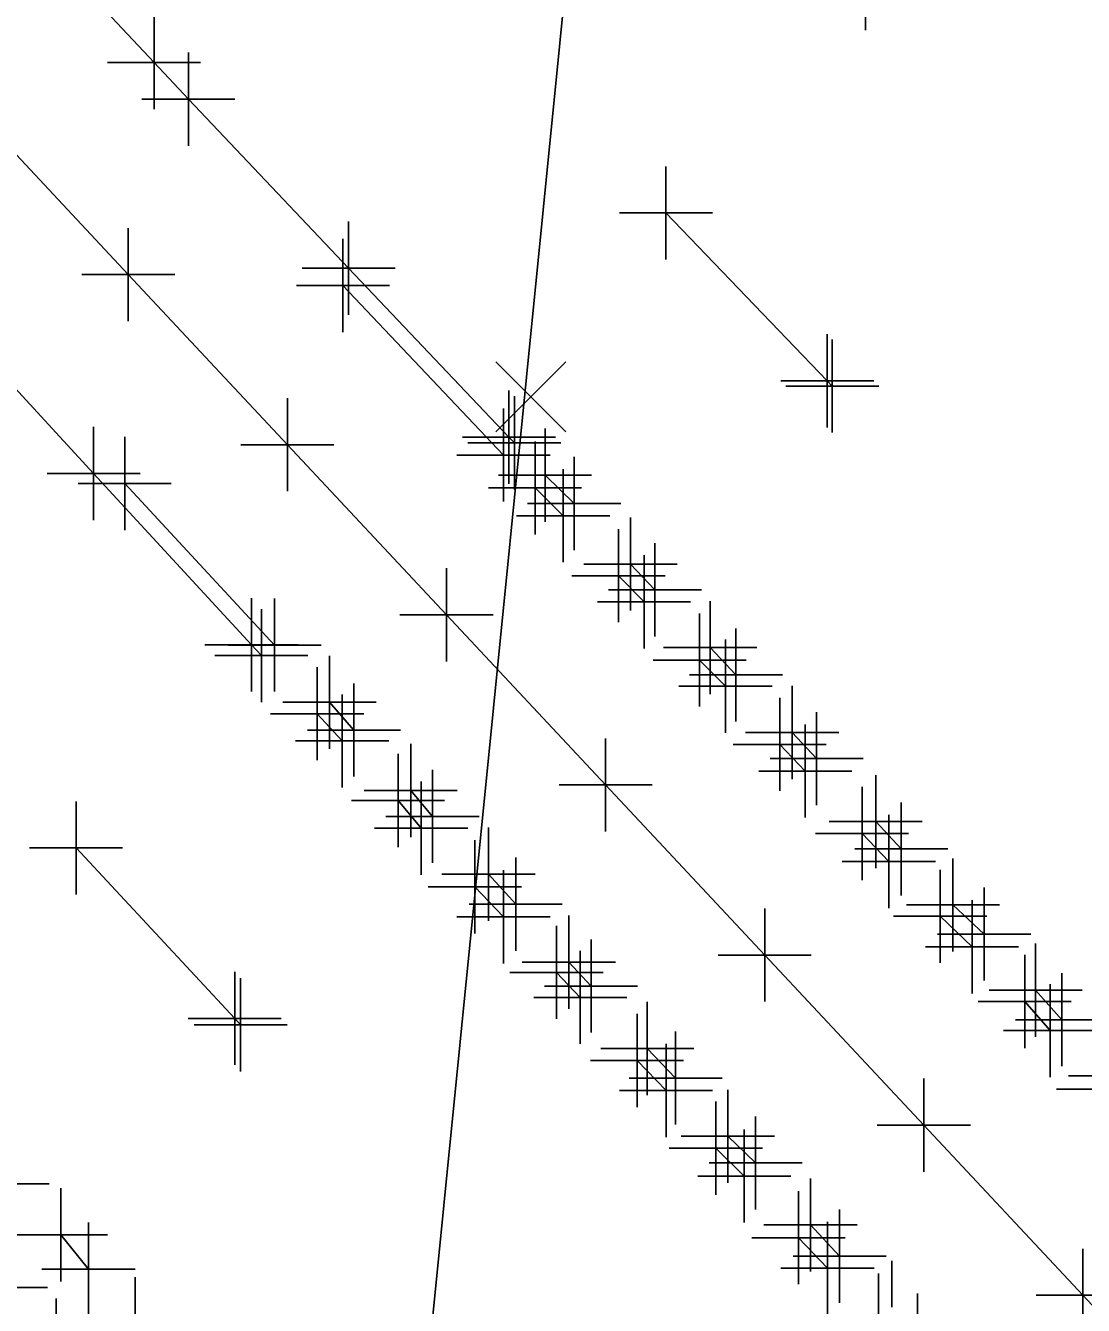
# Model space of a CAD drawing. Extents: x 0 to 1944463, y 0 to 420651.
# Drawn here: x 1943282.7 to 1943328.1, y 417335.4 to 417390.3 of the extents above; entities that cross this region are included whole.
import ezdxf

# ---------------------------------------------------------------- set-up
doc = ezdxf.new("R2010")
doc.units = 0
for name, color, linetype in [('SUR - DTM - Breaklines', 7, 'Continuous'), ('SUR - DTM - Breaklines - Points - Locators', 7, 'Continuous'), ('SUR - TR-CTRL - Pavement Marking', 7, 'Continuous'), ('SUR - TR-CTRL - Pavement Marking - Points - Locators', 7, 'Continuous'), ('SUR - TRAN - Features', 7, 'Continuous'), ('SUR - TRAN - Features Text', 7, 'Continuous'), ('SUR - UTL - Low Wire Crossings', 7, 'Continuous'), ('SUR - UTL - Overhead Wire Crossings', 7, 'Continuous')]:
    doc.layers.add(name, color=color, linetype=linetype)

msp = doc.modelspace()

# ---------------------------------------------------------------- linework, layer by layer
at = {"layer": 'SUR - DTM - Breaklines'}
msp.add_lwpolyline([(1943211.427, 417460.879), (1943218.22, 417453.54), (1943225.014, 417446.202), (1943231.807, 417438.864), (1943238.601, 417431.526), (1943239.321, 417430.748), (1943246.151, 417423.444), (1943252.981, 417416.14), (1943259.812, 417408.836), (1943266.642, 417401.532), (1943273.472, 417394.228), (1943280.302, 417386.924), (1943287.133, 417379.62), (1943293.963, 417372.316), (1943300.793, 417365.012), (1943307.623, 417357.708), (1943314.454, 417350.404), (1943321.284, 417343.1), (1943328.114, 417335.796), (1943334.944, 417328.492)], dxfattribs=at)
at = {"layer": 'SUR - DTM - Breaklines - Points - Locators'}
for p, q in [((1943287.133, 417379.62), (1943287.133, 417381.62)), ((1943287.133, 417379.62), (1943285.133, 417379.62)), ((1943287.133, 417379.62), (1943289.133, 417379.62)), ((1943287.133, 417379.62), (1943287.133, 417377.62)), ((1943293.963, 417372.316), (1943293.963, 417374.316)), ((1943293.963, 417372.316), (1943291.963, 417372.316)), ((1943293.963, 417372.316), (1943295.963, 417372.316)), ((1943293.963, 417372.316), (1943293.963, 417370.316)), ((1943300.793, 417365.012), (1943300.793, 417367.012)), ((1943300.793, 417365.012), (1943298.793, 417365.012)), ((1943300.793, 417365.012), (1943302.793, 417365.012)), ((1943300.793, 417365.012), (1943300.793, 417363.012)), ((1943307.623, 417357.708), (1943307.623, 417359.708)), ((1943307.623, 417357.708), (1943305.623, 417357.708)), ((1943307.623, 417357.708), (1943309.623, 417357.708)), ((1943307.623, 417357.708), (1943307.623, 417355.708)), ((1943314.454, 417350.404), (1943314.454, 417352.404)), ((1943314.454, 417350.404), (1943312.454, 417350.404)), ((1943314.454, 417350.404), (1943316.454, 417350.404)), ((1943314.454, 417350.404), (1943314.454, 417348.404)), ((1943321.284, 417343.1), (1943321.284, 417345.1)), ((1943321.284, 417343.1), (1943319.284, 417343.1)), ((1943321.284, 417343.1), (1943323.284, 417343.1)), ((1943321.284, 417343.1), (1943321.284, 417341.1)), ((1943328.114, 417335.796), (1943328.114, 417337.796)), ((1943328.114, 417335.796), (1943326.114, 417335.796)), ((1943328.114, 417335.796), (1943330.114, 417335.796)), ((1943328.114, 417335.796), (1943328.114, 417333.796))]:
    msp.add_line(p, q, dxfattribs=at)
at = {"layer": 'SUR - TR-CTRL - Pavement Marking'}
for points in [[(1943208.757, 417473.982), (1943215.567, 417466.659), (1943222.377, 417459.336), (1943229.187, 417452.014), (1943235.997, 417444.691), (1943237.405, 417443.177), (1943244.215, 417435.854), (1943251.025, 417428.531), (1943257.835, 417421.209), (1943264.645, 417413.886), (1943267.705, 417410.595), (1943274.549, 417403.304), (1943281.392, 417396.012), (1943288.236, 417388.721), (1943289.71, 417387.15)], [(1943206.548, 417456.92), (1943213.324, 417449.566), (1943220.1, 417442.212), (1943226.876, 417434.858), (1943230.909, 417430.48), (1943237.686, 417423.126), (1943244.462, 417415.772), (1943251.238, 417408.418), (1943258.014, 417401.063), (1943258.539, 417400.493), (1943265.316, 417393.139), (1943272.092, 417385.785), (1943278.868, 417378.431), (1943285.644, 417371.077), (1943292.42, 417363.722), (1943292.846, 417363.261)], [(1943289.71, 417387.15), (1943296.593, 417379.895), (1943303.475, 417372.641), (1943303.708, 417372.395)], [(1943310.213, 417382.267), (1943317.142, 417375.056), (1943317.356, 417374.834)], [(1943296.348, 417379.15), (1943303.243, 417371.871)], [(1943286.977, 417370.651), (1943293.415, 417363.714)], [(1943305.024, 417371.005), (1943306.272, 417369.795)], [(1943304.595, 417370.459), (1943305.804, 417369.268)], [(1943308.18, 417366.693), (1943309.273, 417365.569)], [(1943308.695, 417367.192), (1943309.741, 417366.084)], [(1943312.112, 417363.602), (1943313.22, 417362.431)], [(1943311.66, 417363.071), (1943312.768, 417361.947)], [(1943295.767, 417361.256), (1943296.82, 417360.066)], [(1943295.241, 417360.768), (1943296.313, 417359.597)], [(1943315.636, 417359.962), (1943316.684, 417358.839)], [(1943315.099, 417359.449), (1943316.196, 417358.303)], [(1943299.258, 417357.47), (1943300.195, 417356.358)], [(1943298.712, 417357.041), (1943299.707, 417355.85)], [(1943319.219, 417356.132), (1943320.316, 417354.961)], [(1943318.634, 417355.62), (1943319.78, 417354.424)], [(1943284.888, 417355.004), (1943291.701, 417347.684), (1943291.956, 417347.411)], [(1943302.594, 417353.879), (1943303.764, 417352.591)], [(1943302.008, 417353.333), (1943303.237, 417352.045)], [(1943322.534, 417352.555), (1943323.874, 417351.305)], [(1943321.985, 417352.067), (1943323.356, 417350.756)], [(1943305.512, 417349.66), (1943306.536, 417348.587)], [(1943306.048, 417350.1), (1943306.999, 417349.075)], [(1943326.084, 417348.898), (1943327.215, 417347.629)], [(1943325.616, 417348.41), (1943326.708, 417347.161)], [(1943309.412, 417346.392), (1943310.631, 417345.123)], [(1943308.973, 417345.879), (1943310.217, 417344.587)], [(1943312.871, 417342.623), (1943314.065, 417341.476)], [(1943312.359, 417342.111), (1943313.578, 417340.915)], [(1943316.42, 417338.816), (1943317.669, 417337.474)], [(1943284.235, 417338.392), (1943285.426, 417336.915)], [(1943315.902, 417338.267), (1943317.151, 417336.956)]]:
    msp.add_lwpolyline(points, dxfattribs=at)
at = {"layer": 'SUR - TR-CTRL - Pavement Marking - Points - Locators'}
for p, q in [((1943288.236, 417388.721), (1943288.236, 417390.721)), ((1943288.236, 417388.721), (1943286.236, 417388.721)), ((1943288.236, 417388.721), (1943290.236, 417388.721)), ((1943288.236, 417388.721), (1943288.236, 417386.721)), ((1943289.71, 417387.15), (1943289.71, 417389.15)), ((1943289.71, 417387.15), (1943289.71, 417389.15)), ((1943289.71, 417387.15), (1943287.71, 417387.15)), ((1943289.71, 417387.15), (1943287.71, 417387.15)), ((1943289.71, 417387.15), (1943291.71, 417387.15)), ((1943289.71, 417387.15), (1943289.71, 417385.15)), ((1943289.71, 417387.15), (1943291.71, 417387.15)), ((1943289.71, 417387.15), (1943289.71, 417385.15)), ((1943310.213, 417382.267), (1943310.213, 417384.267)), ((1943310.213, 417382.267), (1943308.213, 417382.267)), ((1943310.213, 417382.267), (1943312.213, 417382.267)), ((1943310.213, 417382.267), (1943310.213, 417380.267)), ((1943296.593, 417379.895), (1943296.593, 417381.895)), ((1943296.348, 417379.15), (1943296.348, 417381.15)), ((1943296.593, 417379.895), (1943294.593, 417379.895)), ((1943296.593, 417379.895), (1943298.593, 417379.895)), ((1943296.593, 417379.895), (1943296.593, 417377.895)), ((1943296.348, 417379.15), (1943294.348, 417379.15)), ((1943296.348, 417379.15), (1943298.348, 417379.15)), ((1943296.348, 417379.15), (1943296.348, 417377.15)), ((1943317.142, 417375.056), (1943317.142, 417377.056)), ((1943317.356, 417374.834), (1943317.356, 417376.834)), ((1943317.142, 417375.056), (1943315.142, 417375.056)), ((1943317.142, 417375.056), (1943319.142, 417375.056)), ((1943317.142, 417375.056), (1943317.142, 417373.056)), ((1943303.475, 417372.641), (1943303.475, 417374.641)), ((1943303.708, 417372.395), (1943303.708, 417374.395)), ((1943317.356, 417374.834), (1943315.356, 417374.834)), ((1943317.356, 417374.834), (1943319.356, 417374.834)), ((1943317.356, 417374.834), (1943317.356, 417372.834)), ((1943303.243, 417371.871), (1943303.243, 417373.871)), ((1943285.644, 417371.077), (1943285.644, 417373.077)), ((1943305.024, 417371.005), (1943305.024, 417373.005)), ((1943286.977, 417370.651), (1943286.977, 417372.651)), ((1943303.475, 417372.641), (1943301.475, 417372.641)), ((1943303.708, 417372.395), (1943301.708, 417372.395)), ((1943303.475, 417372.641), (1943305.475, 417372.641)), ((1943303.475, 417372.641), (1943303.475, 417370.641)), ((1943303.708, 417372.395), (1943305.708, 417372.395)), ((1943303.708, 417372.395), (1943303.708, 417370.395)), ((1943304.595, 417370.459), (1943304.595, 417372.459)), ((1943303.243, 417371.871), (1943301.243, 417371.871)), ((1943303.243, 417371.871), (1943305.243, 417371.871)), ((1943303.243, 417371.871), (1943303.243, 417369.871)), ((1943306.272, 417369.795), (1943306.272, 417371.795)), ((1943285.644, 417371.077), (1943283.644, 417371.077)), ((1943285.644, 417371.077), (1943287.644, 417371.077)), ((1943285.644, 417371.077), (1943285.644, 417369.077)), ((1943305.804, 417369.268), (1943305.804, 417371.268)), ((1943286.977, 417370.651), (1943284.977, 417370.651)), ((1943286.977, 417370.651), (1943288.977, 417370.651)), ((1943286.977, 417370.651), (1943286.977, 417368.651)), ((1943305.024, 417371.005), (1943303.024, 417371.005)), ((1943305.024, 417371.005), (1943307.024, 417371.005)), ((1943305.024, 417371.005), (1943305.024, 417369.005)), ((1943304.595, 417370.459), (1943302.595, 417370.459)), ((1943304.595, 417370.459), (1943306.595, 417370.459)), ((1943304.595, 417370.459), (1943304.595, 417368.459)), ((1943306.272, 417369.795), (1943304.272, 417369.795)), ((1943306.272, 417369.795), (1943308.272, 417369.795)), ((1943306.272, 417369.795), (1943306.272, 417367.795)), ((1943305.804, 417369.268), (1943303.804, 417369.268)), ((1943305.804, 417369.268), (1943307.804, 417369.268)), ((1943305.804, 417369.268), (1943305.804, 417367.268)), ((1943308.695, 417367.192), (1943308.695, 417369.192)), ((1943308.18, 417366.693), (1943308.18, 417368.693)), ((1943309.741, 417366.084), (1943309.741, 417368.084)), ((1943309.273, 417365.569), (1943309.273, 417367.569)), ((1943308.18, 417366.693), (1943306.18, 417366.693)), ((1943308.695, 417367.192), (1943306.695, 417367.192)), ((1943308.18, 417366.693), (1943310.18, 417366.693)), ((1943308.18, 417366.693), (1943308.18, 417364.693)), ((1943308.695, 417367.192), (1943310.695, 417367.192)), ((1943308.695, 417367.192), (1943308.695, 417365.192)), ((1943292.42, 417363.722), (1943292.42, 417365.722)), ((1943293.415, 417363.714), (1943293.415, 417365.714)), ((1943309.273, 417365.569), (1943307.273, 417365.569)), ((1943309.741, 417366.084), (1943307.741, 417366.084)), ((1943309.273, 417365.569), (1943311.273, 417365.569)), ((1943309.273, 417365.569), (1943309.273, 417363.569)), ((1943309.741, 417366.084), (1943311.741, 417366.084)), ((1943309.741, 417366.084), (1943309.741, 417364.084)), ((1943312.112, 417363.602), (1943312.112, 417365.602)), ((1943292.846, 417363.261), (1943292.846, 417365.261)), ((1943311.66, 417363.071), (1943311.66, 417365.071)), ((1943312.768, 417361.947), (1943312.768, 417363.947)), ((1943313.22, 417362.431), (1943313.22, 417364.431)), ((1943292.42, 417363.722), (1943290.42, 417363.722)), ((1943293.415, 417363.714), (1943291.415, 417363.714)), ((1943292.42, 417363.722), (1943294.42, 417363.722)), ((1943292.42, 417363.722), (1943292.42, 417361.722)), ((1943293.415, 417363.714), (1943295.415, 417363.714)), ((1943293.415, 417363.714), (1943293.415, 417361.714)), ((1943312.112, 417363.602), (1943310.112, 417363.602)), ((1943312.112, 417363.602), (1943314.112, 417363.602)), ((1943312.112, 417363.602), (1943312.112, 417361.602)), ((1943292.846, 417363.261), (1943290.846, 417363.261)), ((1943292.846, 417363.261), (1943294.846, 417363.261)), ((1943292.846, 417363.261), (1943292.846, 417361.261)), ((1943295.767, 417361.256), (1943295.767, 417363.256)), ((1943311.66, 417363.071), (1943309.66, 417363.071)), ((1943311.66, 417363.071), (1943313.66, 417363.071)), ((1943311.66, 417363.071), (1943311.66, 417361.071)), ((1943295.241, 417360.768), (1943295.241, 417362.768)), ((1943313.22, 417362.431), (1943311.22, 417362.431)), ((1943313.22, 417362.431), (1943315.22, 417362.431)), ((1943313.22, 417362.431), (1943313.22, 417360.431)), ((1943296.82, 417360.066), (1943296.82, 417362.066)), ((1943312.768, 417361.947), (1943310.768, 417361.947)), ((1943312.768, 417361.947), (1943314.768, 417361.947)), ((1943312.768, 417361.947), (1943312.768, 417359.947)), ((1943315.636, 417359.962), (1943315.636, 417361.962)), ((1943295.767, 417361.256), (1943293.767, 417361.256)), ((1943295.767, 417361.256), (1943297.767, 417361.256)), ((1943295.767, 417361.256), (1943295.767, 417359.256)), ((1943296.313, 417359.597), (1943296.313, 417361.597)), ((1943315.099, 417359.449), (1943315.099, 417361.449)), ((1943295.241, 417360.768), (1943293.241, 417360.768)), ((1943295.241, 417360.768), (1943297.241, 417360.768)), ((1943295.241, 417360.768), (1943295.241, 417358.768)), ((1943316.684, 417358.839), (1943316.684, 417360.839)), ((1943296.82, 417360.066), (1943294.82, 417360.066)), ((1943296.82, 417360.066), (1943298.82, 417360.066)), ((1943296.82, 417360.066), (1943296.82, 417358.066)), ((1943316.196, 417358.303), (1943316.196, 417360.303)), ((1943296.313, 417359.597), (1943294.313, 417359.597)), ((1943296.313, 417359.597), (1943298.313, 417359.597)), ((1943296.313, 417359.597), (1943296.313, 417357.597)), ((1943315.636, 417359.962), (1943313.636, 417359.962)), ((1943315.636, 417359.962), (1943317.636, 417359.962)), ((1943315.636, 417359.962), (1943315.636, 417357.962)), ((1943298.712, 417357.041), (1943298.712, 417359.041)), ((1943299.258, 417357.47), (1943299.258, 417359.47)), ((1943315.099, 417359.449), (1943313.099, 417359.449)), ((1943315.099, 417359.449), (1943317.099, 417359.449)), ((1943315.099, 417359.449), (1943315.099, 417357.449)), ((1943316.684, 417358.839), (1943314.684, 417358.839)), ((1943316.684, 417358.839), (1943318.684, 417358.839)), ((1943316.684, 417358.839), (1943316.684, 417356.839)), ((1943300.195, 417356.358), (1943300.195, 417358.358)), ((1943316.196, 417358.303), (1943314.196, 417358.303)), ((1943316.196, 417358.303), (1943318.196, 417358.303)), ((1943316.196, 417358.303), (1943316.196, 417356.303)), ((1943319.219, 417356.132), (1943319.219, 417358.132)), ((1943299.258, 417357.47), (1943297.258, 417357.47)), ((1943299.258, 417357.47), (1943301.258, 417357.47)), ((1943299.258, 417357.47), (1943299.258, 417355.47)), ((1943299.707, 417355.85), (1943299.707, 417357.85)), ((1943318.634, 417355.62), (1943318.634, 417357.62)), ((1943284.888, 417355.004), (1943284.888, 417357.004)), ((1943298.712, 417357.041), (1943296.712, 417357.041)), ((1943298.712, 417357.041), (1943300.712, 417357.041)), ((1943298.712, 417357.041), (1943298.712, 417355.041)), ((1943320.316, 417354.961), (1943320.316, 417356.961)), ((1943300.195, 417356.358), (1943298.195, 417356.358)), ((1943300.195, 417356.358), (1943302.195, 417356.358)), ((1943300.195, 417356.358), (1943300.195, 417354.358)), ((1943319.78, 417354.424), (1943319.78, 417356.424)), ((1943299.707, 417355.85), (1943297.707, 417355.85)), ((1943299.707, 417355.85), (1943301.707, 417355.85)), ((1943299.707, 417355.85), (1943299.707, 417353.85)), ((1943302.594, 417353.879), (1943302.594, 417355.879)), ((1943319.219, 417356.132), (1943317.219, 417356.132)), ((1943319.219, 417356.132), (1943321.219, 417356.132)), ((1943319.219, 417356.132), (1943319.219, 417354.132)), ((1943302.008, 417353.333), (1943302.008, 417355.333)), ((1943318.634, 417355.62), (1943316.634, 417355.62)), ((1943318.634, 417355.62), (1943320.634, 417355.62)), ((1943318.634, 417355.62), (1943318.634, 417353.62)), ((1943284.888, 417355.004), (1943282.888, 417355.004)), ((1943284.888, 417355.004), (1943286.888, 417355.004)), ((1943284.888, 417355.004), (1943284.888, 417353.004)), ((1943303.764, 417352.591), (1943303.764, 417354.591)), ((1943320.316, 417354.961), (1943318.316, 417354.961)), ((1943320.316, 417354.961), (1943322.316, 417354.961)), ((1943320.316, 417354.961), (1943320.316, 417352.961)), ((1943303.237, 417352.045), (1943303.237, 417354.045)), ((1943319.78, 417354.424), (1943317.78, 417354.424)), ((1943319.78, 417354.424), (1943321.78, 417354.424)), ((1943319.78, 417354.424), (1943319.78, 417352.424)), ((1943321.985, 417352.067), (1943321.985, 417354.067)), ((1943322.534, 417352.555), (1943322.534, 417354.555)), ((1943302.594, 417353.879), (1943300.594, 417353.879)), ((1943302.594, 417353.879), (1943304.594, 417353.879)), ((1943302.594, 417353.879), (1943302.594, 417351.879)), ((1943302.008, 417353.333), (1943300.008, 417353.333)), ((1943302.008, 417353.333), (1943304.008, 417353.333)), ((1943302.008, 417353.333), (1943302.008, 417351.333)), ((1943323.874, 417351.305), (1943323.874, 417353.305)), ((1943303.764, 417352.591), (1943301.764, 417352.591)), ((1943303.764, 417352.591), (1943305.764, 417352.591)), ((1943303.764, 417352.591), (1943303.764, 417350.591)), ((1943322.534, 417352.555), (1943320.534, 417352.555)), ((1943322.534, 417352.555), (1943324.534, 417352.555)), ((1943322.534, 417352.555), (1943322.534, 417350.555)), ((1943323.356, 417350.756), (1943323.356, 417352.756)), ((1943303.237, 417352.045), (1943301.237, 417352.045)), ((1943303.237, 417352.045), (1943305.237, 417352.045)), ((1943303.237, 417352.045), (1943303.237, 417350.045)), ((1943306.048, 417350.1), (1943306.048, 417352.1)), ((1943321.985, 417352.067), (1943319.985, 417352.067)), ((1943321.985, 417352.067), (1943323.985, 417352.067)), ((1943321.985, 417352.067), (1943321.985, 417350.067)), ((1943305.512, 417349.66), (1943305.512, 417351.66)), ((1943323.874, 417351.305), (1943321.874, 417351.305)), ((1943323.874, 417351.305), (1943325.874, 417351.305)), ((1943323.874, 417351.305), (1943323.874, 417349.305)), ((1943306.999, 417349.075), (1943306.999, 417351.075)), ((1943323.356, 417350.756), (1943321.356, 417350.756)), ((1943323.356, 417350.756), (1943325.356, 417350.756)), ((1943323.356, 417350.756), (1943323.356, 417348.756)), ((1943326.084, 417348.898), (1943326.084, 417350.898)), ((1943306.536, 417348.587), (1943306.536, 417350.587)), ((1943325.616, 417348.41), (1943325.616, 417350.41)), ((1943291.701, 417347.684), (1943291.701, 417349.684)), ((1943305.512, 417349.66), (1943303.512, 417349.66)), ((1943306.048, 417350.1), (1943304.048, 417350.1)), ((1943305.512, 417349.66), (1943307.512, 417349.66)), ((1943305.512, 417349.66), (1943305.512, 417347.66)), ((1943306.048, 417350.1), (1943308.048, 417350.1)), ((1943306.048, 417350.1), (1943306.048, 417348.1)), ((1943327.215, 417347.629), (1943327.215, 417349.629)), ((1943291.956, 417347.411), (1943291.956, 417349.411)), ((1943306.999, 417349.075), (1943304.999, 417349.075)), ((1943306.999, 417349.075), (1943308.999, 417349.075)), ((1943306.999, 417349.075), (1943306.999, 417347.075)), ((1943326.708, 417347.161), (1943326.708, 417349.161)), ((1943306.536, 417348.587), (1943304.536, 417348.587)), ((1943306.536, 417348.587), (1943308.536, 417348.587)), ((1943306.536, 417348.587), (1943306.536, 417346.587)), ((1943326.084, 417348.898), (1943324.084, 417348.898)), ((1943326.084, 417348.898), (1943328.084, 417348.898)), ((1943326.084, 417348.898), (1943326.084, 417346.898)), ((1943309.412, 417346.392), (1943309.412, 417348.392)), ((1943325.616, 417348.41), (1943323.616, 417348.41)), ((1943325.616, 417348.41), (1943327.616, 417348.41)), ((1943325.616, 417348.41), (1943325.616, 417346.41)), ((1943291.701, 417347.684), (1943289.701, 417347.684)), ((1943291.701, 417347.684), (1943293.701, 417347.684)), ((1943291.701, 417347.684), (1943291.701, 417345.684)), ((1943308.973, 417345.879), (1943308.973, 417347.879)), ((1943327.215, 417347.629), (1943325.215, 417347.629)), ((1943327.215, 417347.629), (1943329.215, 417347.629)), ((1943327.215, 417347.629), (1943327.215, 417345.629)), ((1943291.956, 417347.411), (1943289.956, 417347.411)), ((1943291.956, 417347.411), (1943293.956, 417347.411)), ((1943291.956, 417347.411), (1943291.956, 417345.411)), ((1943310.631, 417345.123), (1943310.631, 417347.123)), ((1943326.708, 417347.161), (1943324.708, 417347.161)), ((1943326.708, 417347.161), (1943328.708, 417347.161)), ((1943326.708, 417347.161), (1943326.708, 417345.161)), ((1943309.412, 417346.392), (1943307.412, 417346.392)), ((1943309.412, 417346.392), (1943311.412, 417346.392)), ((1943309.412, 417346.392), (1943309.412, 417344.392)), ((1943310.217, 417344.587), (1943310.217, 417346.587)), ((1943308.973, 417345.879), (1943306.973, 417345.879)), ((1943308.973, 417345.879), (1943310.973, 417345.879)), ((1943308.973, 417345.879), (1943308.973, 417343.879)), ((1943329.499, 417345.225), (1943327.499, 417345.225)), ((1943310.631, 417345.123), (1943308.631, 417345.123)), ((1943310.631, 417345.123), (1943312.631, 417345.123)), ((1943310.631, 417345.123), (1943310.631, 417343.123)), ((1943310.217, 417344.587), (1943308.217, 417344.587)), ((1943310.217, 417344.587), (1943312.217, 417344.587)), ((1943310.217, 417344.587), (1943310.217, 417342.587)), ((1943312.871, 417342.623), (1943312.871, 417344.623)), ((1943328.981, 417344.645), (1943326.981, 417344.645)), ((1943312.359, 417342.111), (1943312.359, 417344.111)), ((1943314.065, 417341.476), (1943314.065, 417343.476)), ((1943312.871, 417342.623), (1943310.871, 417342.623)), ((1943312.871, 417342.623), (1943314.871, 417342.623)), ((1943312.871, 417342.623), (1943312.871, 417340.623)), ((1943313.578, 417340.915), (1943313.578, 417342.915)), ((1943312.359, 417342.111), (1943310.359, 417342.111)), ((1943312.359, 417342.111), (1943314.359, 417342.111)), ((1943312.359, 417342.111), (1943312.359, 417340.111)), ((1943314.065, 417341.476), (1943312.065, 417341.476)), ((1943314.065, 417341.476), (1943316.065, 417341.476)), ((1943314.065, 417341.476), (1943314.065, 417339.476)), ((1943313.578, 417340.915), (1943311.578, 417340.915)), ((1943313.578, 417340.915), (1943315.578, 417340.915)), ((1943313.578, 417340.915), (1943313.578, 417338.915)), ((1943281.74, 417340.581), (1943283.74, 417340.581)), ((1943284.235, 417338.392), (1943284.235, 417340.392)), ((1943316.42, 417338.816), (1943316.42, 417340.816)), ((1943315.902, 417338.267), (1943315.902, 417340.267)), ((1943317.669, 417337.474), (1943317.669, 417339.474)), ((1943285.426, 417336.915), (1943285.426, 417338.915)), ((1943316.42, 417338.816), (1943314.42, 417338.816)), ((1943316.42, 417338.816), (1943318.42, 417338.816)), ((1943316.42, 417338.816), (1943316.42, 417336.816)), ((1943317.151, 417336.956), (1943317.151, 417338.956)), ((1943284.235, 417338.392), (1943282.235, 417338.392)), ((1943284.235, 417338.392), (1943286.235, 417338.392)), ((1943284.235, 417338.392), (1943284.235, 417336.392)), ((1943315.902, 417338.267), (1943313.902, 417338.267)), ((1943315.902, 417338.267), (1943317.902, 417338.267)), ((1943315.902, 417338.267), (1943315.902, 417336.267)), ((1943317.669, 417337.474), (1943315.669, 417337.474)), ((1943317.669, 417337.474), (1943319.669, 417337.474)), ((1943317.669, 417337.474), (1943317.669, 417335.474)), ((1943319.916, 417335.281), (1943319.916, 417337.281)), ((1943285.426, 417336.915), (1943283.426, 417336.915)), ((1943285.426, 417336.915), (1943287.426, 417336.915)), ((1943285.426, 417336.915), (1943285.426, 417334.915)), ((1943287.426, 417334.58), (1943287.426, 417336.58)), ((1943317.151, 417336.956), (1943315.151, 417336.956)), ((1943317.151, 417336.956), (1943319.151, 417336.956)), ((1943317.151, 417336.956), (1943317.151, 417334.956)), ((1943319.337, 417334.732), (1943319.337, 417336.732)), ((1943281.667, 417336.128), (1943283.667, 417336.128)), ((1943321.013, 417333.878), (1943321.013, 417335.878)), ((1943284.029, 417333.651), (1943284.029, 417335.651))]:
    msp.add_line(p, q, dxfattribs=at)
at = {"layer": 'SUR - TRAN - Features'}
msp.add_line((1943318.78, 417392.118), (1943318.78, 417390.118), dxfattribs=at)
at = {"layer": 'SUR - UTL - Low Wire Crossings'}
for p, q in [((1943302.918, 417375.871), (1943305.918, 417372.871)), ((1943305.918, 417375.871), (1943302.918, 417372.871)), ((1943304.418, 417374.371), (1943304.418, 417374.371))]:
    msp.add_line(p, q, dxfattribs=at)
at = {"layer": 'SUR - UTL - Overhead Wire Crossings'}
msp.add_lwpolyline([(1943297.11, 417303.94), (1943309.92, 417432.31)], dxfattribs=at)

# ---------------------------------------------------------------- texts
at = {"layer": 'SUR - TRAN - Features Text'}
msp.add_text('CURB', height=5, rotation=313.1365, dxfattribs=at).set_placement((1943270.055, 417338.151))

doc.saveas('drawing.dxf')
